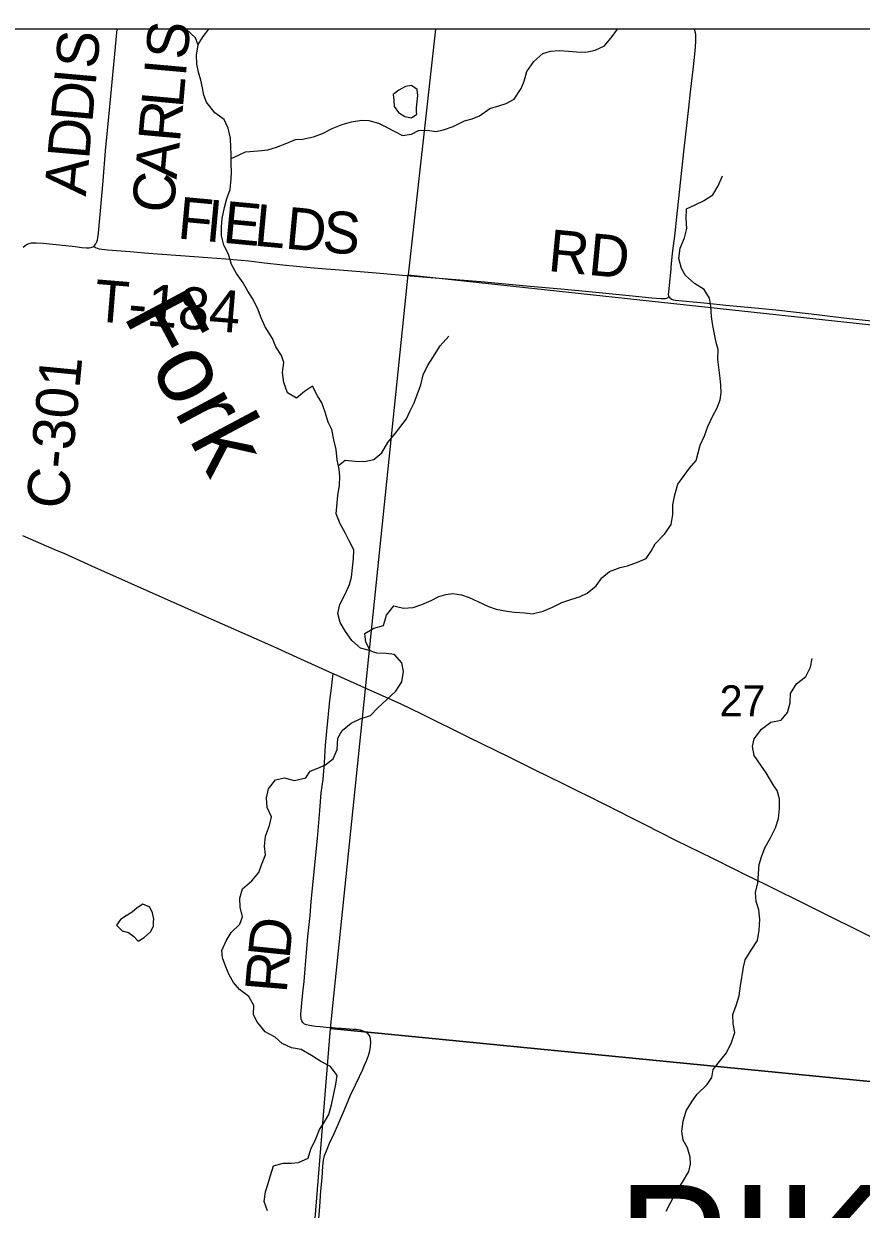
# Model space of a CAD drawing. Extents: x 0 to 1134, y 0 to 440.
# Drawn here: x 835.782 to 836.919, y 367.718 to 369.326 of the extents above; entities that cross this region are included whole.
import ezdxf

# ---------------------------------------------------------------- set-up
doc = ezdxf.new("R2010")
doc.units = 0
for name, color, linetype in [('Default', 7, 'Continuous'), ('GM_X_County_Road', 7, 'Continuous'), ('GM_X_County_Road_Text', 7, 'Continuous'), ('GM_X_Minor_Lake', 7, 'Continuous'), ('GM_X_Minor_River', 7, 'Continuous'), ('GM_X_Minor_River_Text', 7, 'Continuous'), ('GM_X_Section', 7, 'Continuous'), ('GM_X_Section_Text', 7, 'Continuous'), ('GM_X_State_Route', 7, 'Continuous'), ('GM_X_Township_Road', 7, 'Continuous'), ('GM_X_Township_Road_Text', 7, 'Continuous'), ('GM_X_Township_Text', 7, 'Continuous'), ('GM_X_Unincorporated', 7, 'Continuous'), ('SH_Cut_Line', 7, 'Continuous')]:
    doc.layers.add(name, color=color, linetype=linetype)

msp = doc.modelspace()

# ---------------------------------------------------------------- linework, layer by layer
at = {"layer": 'Default'}
msp.add_lwpolyline([(837.3606, 369.3181), (836.3416, 369.3181), (836.3043, 368.9853), (837.3188, 368.8758)], close=True, dxfattribs=at)
at = {"layer": 'GM_X_County_Road'}
for points in [[(835.8777, 369.0239), (835.8786, 369.0247), (835.8803, 369.0272), (835.8816, 369.0297), (835.8825, 369.0326), (835.8832, 369.0355), (835.884, 369.0417), (835.8902, 369.1128), (835.8937, 369.1531), (835.8999, 369.218), (835.9049, 369.2706), (835.9093, 369.3181)], [(836.6924, 369.3181), (836.6928, 369.3169), (836.6936, 369.3138), (836.6941, 369.3107), (836.6944, 369.3075), (836.6943, 369.3012), (836.6932, 369.2888), (836.6909, 369.2672), (836.687, 369.2333), (836.6847, 369.2117), (836.6785, 369.1561), (836.6736, 369.1098), (836.6684, 369.0635), (836.666, 369.0418), (836.6627, 369.0142), (836.6607, 368.9956), (836.6606, 368.9926), (836.6583, 368.9709), (836.6574, 368.9617), (836.6573, 368.9587), (836.6578, 368.956), (836.6583, 368.9552)], [(835.7819, 369.0228), (835.7843, 369.0249), (835.7871, 369.0265), (835.7901, 369.0277), (835.7932, 369.0284), (835.7964, 369.0287), (835.7996, 369.0287), (835.809, 369.0281), (835.8399, 369.0248), (835.8523, 369.0235), (835.8615, 369.0223), (835.8677, 369.0218), (835.8714, 369.0216), (835.8738, 369.022), (835.8763, 369.0229), (835.8777, 369.0239)], [(836.6583, 368.9552), (836.6593, 368.9538), (836.6616, 368.9523), (836.6644, 368.9513), (836.6673, 368.9507), (836.6766, 368.9497), (836.7106, 368.9465), (836.7354, 368.944), (836.7601, 368.9416), (836.7848, 368.9393), (836.8033, 368.9375), (836.8312, 368.9347), (836.8589, 368.9314), (836.899, 368.9265), (836.933, 368.9226), (836.9699, 368.9178), (837.0038, 368.9137), (837.0409, 368.9091), (837.0809, 368.9041), (837.1826, 368.8914), (837.2196, 368.8867), (837.2597, 368.8817), (837.3028, 368.8764), (837.3173, 368.8749)]]:
    msp.add_lwpolyline(points, dxfattribs=at)
at = {"layer": 'GM_X_Minor_Lake'}
for points in [[(836.3158, 369.2062), (836.3157, 369.2115), (836.3174, 369.2282), (836.3164, 369.2366), (836.3089, 369.242), (836.3006, 369.2406), (836.2918, 369.2354), (836.2838, 369.2295)], [(836.2838, 369.2295), (836.2848, 369.2219), (836.2854, 369.2135), (836.2913, 369.2055), (836.2996, 369.1997), (836.3086, 369.198), (836.3159, 369.2032), (836.3158, 369.2062)], [(835.9588, 368.1079), (835.9589, 368.111), (835.9575, 368.1197), (835.9538, 368.1274), (835.944, 368.1317), (835.9367, 368.1264), (835.9298, 368.1205), (835.9214, 368.1156), (835.9137, 368.1108), (835.9083, 368.1033)], [(835.9083, 368.1033), (835.9162, 368.0952), (835.9249, 368.0932), (835.932, 368.0878), (835.938, 368.0816), (835.9461, 368.0865), (835.9549, 368.0943), (835.9588, 368.1023), (835.9588, 368.1079)]]:
    msp.add_lwpolyline(points, dxfattribs=at)
at = {"layer": 'GM_X_Minor_River'}
for points in [[(836.1654, 368.3031), (836.1712, 368.3121), (836.1815, 368.3161), (836.1914, 368.3201), (836.2025, 368.3287), (836.208, 368.3415), (836.2086, 368.3567), (836.2148, 368.3672), (836.2267, 368.3769), (836.2393, 368.3827), (836.253, 368.3875), (836.2631, 368.3979), (836.2876, 368.4203), (836.2958, 368.4331), (836.2979, 368.4471), (836.2958, 368.4588), (836.2858, 368.47), (836.2744, 368.4717), (836.2619, 368.4719), (836.2499, 368.4759), (836.2397, 368.4787), (836.2278, 368.4891), (836.2192, 368.5014), (836.2119, 368.5137), (836.2086, 368.5259), (836.2115, 368.538), (836.2189, 368.5519), (836.2248, 368.5651), (836.2272, 368.5749), (836.2286, 368.5878), (836.2299, 368.5999), (836.2305, 368.612), (836.2238, 368.6254), (836.2187, 368.635), (836.2121, 368.6472), (836.2066, 368.6609), (836.208, 368.6761), (836.2089, 368.6856), (836.211, 368.6999), (836.2116, 368.7117), (836.2106, 368.7216), (836.2081, 368.7341), (836.2065, 368.7482), (836.2036, 368.7611), (836.2008, 368.7752), (836.1957, 368.7855), (836.1917, 368.7989), (836.187, 368.8115), (836.1811, 368.8211), (836.1745, 368.8341), (836.1638, 368.827), (836.1527, 368.8177), (836.1403, 368.8251), (836.1356, 368.8389), (836.1339, 368.8525), (836.1356, 368.8662), (836.1324, 368.8757), (836.1246, 368.8876), (836.1202, 368.8987), (836.1103, 368.9147), (836.1048, 368.927), (836.0997, 368.94), (836.0931, 368.953), (836.0868, 368.9629), (836.0805, 368.9744), (836.0712, 368.9867), (836.0643, 368.9993), (836.0603, 369.013), (836.0541, 369.0253), (836.0508, 369.0378), (836.051, 369.0504), (836.052, 369.0617), (836.0552, 369.0765), (836.0581, 369.0886), (836.0628, 369.101), (836.0642, 369.1154), (836.0647, 369.1249), (836.0641, 369.1351), (836.064, 369.1484), (836.0637, 369.1579), (836.0632, 369.1704), (836.06, 369.1841), (836.0545, 369.1956), (836.0417, 369.2049), (836.0306, 369.2195), (836.027, 369.229), (836.0252, 369.2389), (836.0228, 369.2492), (836.0199, 369.2599), (836.0174, 369.2709), (836.0172, 369.2834), (836.0193, 369.2967), (836.0157, 369.3066), (836.0031, 369.3181)], [(836.0191, 369.2973), (836.026, 369.3083), (836.0339, 369.3181)], [(836.064, 369.1427), (836.0738, 369.1475), (836.0833, 369.1519), (836.1008, 369.1535), (836.114, 369.1548), (836.1258, 369.1584), (836.1396, 369.1635), (836.1514, 369.1686), (836.1608, 369.1689), (836.1757, 369.1724), (836.1882, 369.1768), (836.2012, 369.1838), (836.2146, 369.1889), (836.2275, 369.1928), (836.2412, 369.1949), (836.251, 369.1944), (836.2642, 369.1907), (836.274, 369.186), (836.2852, 369.1798), (836.2965, 369.1743), (836.3087, 369.176), (836.3182, 369.1808), (836.3307, 369.1813), (836.342, 369.1793), (836.3523, 369.1817), (836.3653, 369.1865), (836.3809, 369.1942), (836.3912, 369.1967), (836.4011, 369.2007), (836.4152, 369.2107), (836.4274, 369.2143), (836.4373, 369.2176), (836.448, 369.2235), (836.4577, 369.2377), (836.4617, 369.2479), (836.4653, 369.2608), (836.475, 369.2746), (836.4872, 369.2851), (836.4975, 369.2883), (836.5097, 369.2893), (836.5221, 369.2883), (836.5327, 369.2874), (836.5456, 369.2872), (836.5581, 369.29), (836.5707, 369.2955), (836.5811, 369.3082), (836.5882, 369.3181)], [(836.2533, 368.4748), (836.2467, 368.4869), (836.2453, 368.4987), (836.2579, 368.5057), (836.2709, 368.5097), (836.2749, 368.5237), (836.2849, 368.5364), (836.2981, 368.5328), (836.311, 368.5341), (836.3228, 368.5381), (836.3354, 368.5432), (836.3461, 368.5487), (836.3556, 368.5516), (836.3651, 368.553), (836.3768, 368.5513), (836.387, 368.5477), (836.399, 368.5422), (836.4133, 368.5355), (836.4235, 368.5316), (836.4382, 368.529), (836.4484, 368.5277), (836.4624, 368.5268), (836.4726, 368.5255), (836.4874, 368.529), (836.5, 368.5345), (836.513, 368.5407), (836.5263, 368.5451), (836.5366, 368.5483), (836.5473, 368.5535), (836.5595, 368.5635), (836.5673, 368.574), (836.5773, 368.5826), (836.5921, 368.588), (836.602, 368.5905), (836.6157, 368.5956), (836.6275, 368.6004), (836.6341, 368.6101), (836.6396, 368.6203), (836.6527, 368.6337), (836.6612, 368.6465), (836.6633, 368.6601), (836.6635, 368.673), (836.6664, 368.6866), (836.6704, 368.701), (836.6789, 368.713), (836.6859, 368.7231), (836.6952, 368.7332), (836.698, 368.7438), (836.7008, 368.754), (836.7063, 368.7668), (836.711, 368.7796), (836.7177, 368.7939), (836.7236, 368.8048), (836.7279, 368.8154), (836.7292, 368.8252), (836.7286, 368.8355), (836.7276, 368.845), (836.7263, 368.856), (836.7246, 368.8701), (836.7248, 368.8837), (836.7223, 368.8932), (836.7195, 368.9069), (836.7174, 368.9191), (836.716, 368.9286), (836.7151, 368.9427), (836.7134, 368.9533), (836.706, 368.9652), (836.6929, 368.9734), (836.6806, 368.9842), (836.6754, 368.9938), (836.6718, 369.0071), (836.6736, 369.0215), (836.6791, 369.0351), (836.6827, 369.0479), (836.6818, 369.0619), (836.682, 369.0748), (836.6946, 369.0807), (836.7049, 369.0855), (836.7179, 369.0936), (836.7249, 369.106), (836.7308, 369.1196)], [(836.2096, 368.7266), (836.2187, 368.7336), (836.2324, 368.7326), (836.2452, 368.732), (836.2578, 368.7345), (836.2685, 368.7438), (836.2767, 368.7577), (836.2871, 368.7704), (836.3018, 368.7899), (836.3065, 368.7997), (836.3124, 368.8114), (836.3167, 368.8223), (836.3215, 368.8359), (836.3247, 368.8495), (836.3306, 368.8619), (836.3376, 368.8732), (836.3477, 368.8886), (836.3596, 368.9017)], [(836.8007, 368.2922), (836.79, 368.3099), (836.7829, 368.3202), (836.774, 368.3333), (836.7716, 368.3454), (836.774, 368.356), (836.7837, 368.3691), (836.7967, 368.3784), (836.8104, 368.3812), (836.8189, 368.3917), (836.8225, 368.4046), (836.8231, 368.4175), (836.8312, 368.4302), (836.8439, 368.4403), (836.8502, 368.4531), (836.8526, 368.4648)], [(836.1132, 367.7158), (836.1088, 367.7284), (836.1105, 367.7413), (836.1137, 367.7515), (836.1176, 367.7636), (836.1216, 367.7765), (836.1345, 367.7801), (836.1459, 367.7803), (836.1554, 367.781), (836.1684, 367.7869), (836.1723, 367.7994), (836.1789, 367.8133), (836.184, 367.8258), (836.1902, 367.8356), (836.1964, 367.8461), (836.2003, 367.8594), (836.2032, 367.8741), (836.206, 367.8874), (836.2077, 367.8991), (836.1987, 367.9114), (836.1859, 367.9184), (836.1731, 367.9261), (836.1592, 367.9343), (836.1459, 367.9367), (836.1335, 367.9426), (836.1237, 367.951), (836.1102, 367.9584), (836.099, 367.9722), (836.0942, 367.9818), (836.0947, 367.9943), (836.088, 368.0065), (836.0753, 368.0158), (836.0674, 368.0254), (836.0615, 368.0357), (836.0567, 368.0464), (836.0523, 368.059), (836.0516, 368.0685), (836.0571, 368.0817), (836.0641, 368.0933), (836.0756, 368.1046), (836.0795, 368.1144), (836.0763, 368.1277), (836.076, 368.1395), (836.0796, 368.1524), (836.0919, 368.1632), (836.1015, 368.1745), (836.1054, 368.1847), (836.1105, 368.1983), (836.1095, 368.2101), (836.1108, 368.2237), (836.1163, 368.2381), (836.1187, 368.2498), (836.1128, 368.2628), (836.1122, 368.2757), (836.1147, 368.2878), (836.1243, 368.3002), (836.1365, 368.3031), (836.1497, 368.2995), (836.1654, 368.3031)], [(836.6868, 367.7884), (836.6835, 367.8013), (836.6776, 367.8116), (836.6758, 367.8238), (836.6775, 367.8374), (836.6815, 367.8511), (836.6896, 367.8642), (836.6965, 367.874), (836.71, 367.8868), (836.7162, 367.8966), (836.7182, 367.9072), (836.7286, 367.9203), (836.7363, 367.9301), (836.7429, 367.944), (836.7476, 367.9576), (836.7455, 367.9694), (836.7449, 367.982), (836.7496, 367.9941), (836.7536, 368.0073), (836.7552, 368.0206), (836.7594, 368.0463), (836.7618, 368.0562), (836.7699, 368.069), (836.7784, 368.0825), (836.7805, 368.0965), (836.7814, 368.1106), (836.78, 368.1239), (836.7764, 368.1353), (836.7758, 368.1475), (836.779, 368.1603), (836.7808, 368.1853), (836.784, 368.1959), (836.7883, 368.208), (836.796, 368.2216), (836.803, 368.2352), (836.807, 368.2476), (836.8083, 368.2613), (836.8081, 368.2746), (836.805, 368.2859), (836.8007, 368.2922)], [(836.6544, 367.7151), (836.6606, 367.7272), (836.6676, 367.7404), (836.6765, 367.7543), (836.6854, 367.769), (836.6874, 367.7789), (836.6868, 367.7884)]]:
    msp.add_lwpolyline(points, dxfattribs=at)
at = {"layer": 'GM_X_Section'}
for points in [[(836.3043, 368.9853), (837.3188, 368.8758), (837.2168, 367.8631), (836.1987, 367.963)], [(836.1987, 367.963), (837.2168, 367.8631), (837.1285, 366.8793), (836.1191, 366.9775)]]:
    msp.add_lwpolyline(points, close=True, dxfattribs=at)
at = {"layer": 'GM_X_State_Route'}
msp.add_lwpolyline([(836.943, 368.0817), (836.9041, 368.1011), (836.8874, 368.1094), (836.8485, 368.1287), (836.7901, 368.1578), (836.7623, 368.1715), (836.7177, 368.1935), (836.6675, 368.2181), (836.6258, 368.239), (836.5704, 368.2671), (836.5148, 368.2948), (836.4758, 368.3139), (836.4412, 368.3308), (836.3867, 368.3578), (836.3227, 368.3894), (836.2946, 368.4026), (836.2493, 368.4231), (836.204, 368.4435), (836.2027, 368.4441), (836.1587, 368.4639), (836.122, 368.4806), (835.9827, 368.5419), (835.9288, 368.5659), (835.875, 368.5902), (835.8381, 368.6065), (835.8238, 368.6126), (835.7812, 368.6313)], dxfattribs=at)
at = {"layer": 'GM_X_Township_Road'}
for points in [[(835.8777, 369.0239), (835.8799, 369.0223), (835.8822, 369.0211), (835.8836, 369.0206), (835.8851, 369.0203), (835.8963, 369.0191), (835.9272, 369.0167), (835.9519, 369.0147), (835.9642, 369.0136), (835.9951, 369.0113), (836.0137, 369.01), (836.0322, 369.0085), (836.057, 369.0067), (836.0879, 369.0039), (836.1095, 369.0016), (836.1342, 368.9987), (836.1712, 368.9949), (836.1928, 368.9932), (836.2113, 368.9918), (836.2392, 368.9896), (836.2608, 368.9877), (836.2763, 368.9863), (836.3072, 368.9836), (836.3351, 368.9815), (836.4031, 368.976), (836.4649, 368.9703), (836.5113, 368.9663), (836.5546, 368.9622), (836.604, 368.9572), (836.6349, 368.9541), (836.6472, 368.9529), (836.6505, 368.9528), (836.6532, 368.953), (836.6552, 368.9536), (836.6583, 368.9552)], [(836.2013, 367.9639), (836.1931, 367.9645), (836.1849, 367.9652), (836.1785, 367.9655), (836.1702, 367.9669), (836.1663, 367.9678), (836.1637, 367.969), (836.1612, 367.971), (836.1599, 367.9733), (836.1592, 367.9755), (836.1588, 367.9822), (836.1592, 367.9875), (836.1601, 367.9978), (836.1619, 368.0156), (836.163, 368.0267), (836.164, 368.0384), (836.1663, 368.0657), (836.168, 368.0875), (836.1711, 368.1161), (836.1728, 368.1348), (836.1792, 368.2032), (836.1813, 368.2206), (836.1842, 368.2588), (836.1863, 368.2824), (836.1887, 368.3006), (836.1906, 368.3237), (836.192, 368.3469), (836.1939, 368.3662), (836.198, 368.4077), (836.2003, 368.4245), (836.2018, 368.4369), (836.2027, 368.4441)], [(836.1909, 367.7906), (836.1934, 367.797), (836.1975, 367.8072), (836.2043, 367.8216), (836.2174, 367.8515), (836.2262, 367.8724), (836.2329, 367.8864), (836.2381, 367.8978), (836.2422, 367.9066), (836.245, 367.9132), (836.2476, 367.9189), (836.2503, 367.9262), (836.2521, 367.9327), (836.2533, 367.9386), (836.2536, 367.9434), (836.2533, 367.9495), (836.2517, 367.9533), (836.249, 367.9565), (836.2445, 367.959), (836.2396, 367.9605), (836.2338, 367.9614), (836.2296, 367.9617), (836.2245, 367.9622), (836.2139, 367.9629), (836.2055, 367.9636), (836.2013, 367.9639)], [(836.1512, 367.314), (836.1518, 367.319), (836.1543, 367.3442), (836.1556, 367.3608), (836.1566, 367.3721), (836.1597, 367.4071), (836.1614, 367.4261), (836.1632, 367.4481), (836.1655, 367.4772), (836.1687, 367.5172), (836.1707, 367.5412), (836.1727, 367.569), (836.1783, 367.6439), (836.1799, 367.6619), (836.1809, 367.6769), (836.182, 367.6899), (836.1832, 367.7049), (836.1846, 367.7217), (836.1859, 367.7426), (836.1875, 367.7605), (836.1884, 367.7761), (836.1894, 367.7845), (836.1909, 367.7906)]]:
    msp.add_lwpolyline(points, dxfattribs=at)
at = {"layer": 'GM_X_Unincorporated'}
msp.add_lwpolyline([(841.3922, 369.3181), (835.2574, 369.3181), (835.2208, 368.8787), (835.1738, 368.323), (835.1229, 367.735), (835.0626, 367.0305), (835.0377, 366.7503), (835.0373, 366.7416), (834.973, 366.0452), (834.8862, 365.0705), (834.9555, 365.0647), (835.9473, 364.9732), (836.0317, 364.9655), (836.0756, 364.9615), (837.3093, 364.8515), (837.4445, 364.8393), (837.9386, 364.7921), (838.074, 364.7826), (838.4147, 364.746), (839.7495, 364.6071)], dxfattribs=at)
at = {"layer": 'SH_Cut_Line'}
msp.add_lwpolyline([(846.3638, 369.3181), (835.2574, 369.3181), (835.2208, 368.8787), (835.1738, 368.323), (835.1229, 367.735), (835.0626, 367.0305), (835.0377, 366.7503), (835.0373, 366.7416), (834.973, 366.0452), (834.8862, 365.0705)], dxfattribs=at)

# ---------------------------------------------------------------- texts
at = {"layer": 'GM_X_County_Road_Text'}
for s, height, rotation, p in [('S', 0.0568, 84.8648, (836.0044, 369.2759)), ('S', 0.0568, 84.9339, (835.8821, 369.2635)), ('I', 0.0568, 84.8639, (836.0023, 369.2527)), ('I', 0.0568, 84.9341, (835.88, 369.2403)), ('D', 0.0568, 84.9348, (835.8756, 369.1905)), ('L', 0.0568, 84.8634, (835.9985, 369.2104)), ('R', 0.0568, 84.8653, (835.9944, 369.1639)), ('D', 0.0568, 84.9335, (835.8712, 369.1407)), ('A', 0.0568, 84.8621, (835.9899, 369.1141)), ('A', 0.0568, 84.9353, (835.8668, 369.0909)), ('C', 0.0568, 84.8646, (835.9857, 369.0676)), ('C-301', 0.05682, 84.5079, (835.8423, 368.6662))]:
    msp.add_text(s, height=height, rotation=rotation, dxfattribs=at).set_placement(p)
at = {"layer": 'GM_X_Minor_River_Text'}
msp.add_text('Fork', height=0.09467, rotation=298.0185, dxfattribs=at).set_placement((835.9167, 368.9304))
at = {"layer": 'GM_X_Section_Text'}
msp.add_text('27', height=0.04186, rotation=0, dxfattribs=at).set_placement((836.727, 368.3865))
at = {"layer": 'GM_X_Township_Road_Text'}
for s, height, rotation, p in [('F', 0.0568, 354.6707, (835.9901, 369.0346)), ('I', 0.0568, 354.6738, (836.0283, 369.031)), ('E', 0.0568, 354.6738, (836.0515, 369.0288)), ('L', 0.0568, 354.6696, (836.0939, 369.0249)), ('D', 0.0568, 354.6885, (836.1362, 369.0209)), ('S', 0.0568, 355.242, (836.1866, 369.0163)), ('RD', 0.05682, 354.5822, (836.4928, 368.9904)), ('T-184', 0.05682, 355.3071, (835.8766, 368.9224)), ('D', 0.0568, 84.1303, (836.1432, 368.0562)), ('R', 0.0568, 85.1605, (836.1393, 368.01))]:
    msp.add_text(s, height=height, rotation=rotation, dxfattribs=at).set_placement(p)
at = {"layer": 'GM_X_Township_Text'}
msp.add_text('PIKE', height=0.17045, rotation=0, dxfattribs=at).set_placement((836.5877, 367.5802))

doc.saveas('drawing.dxf')
